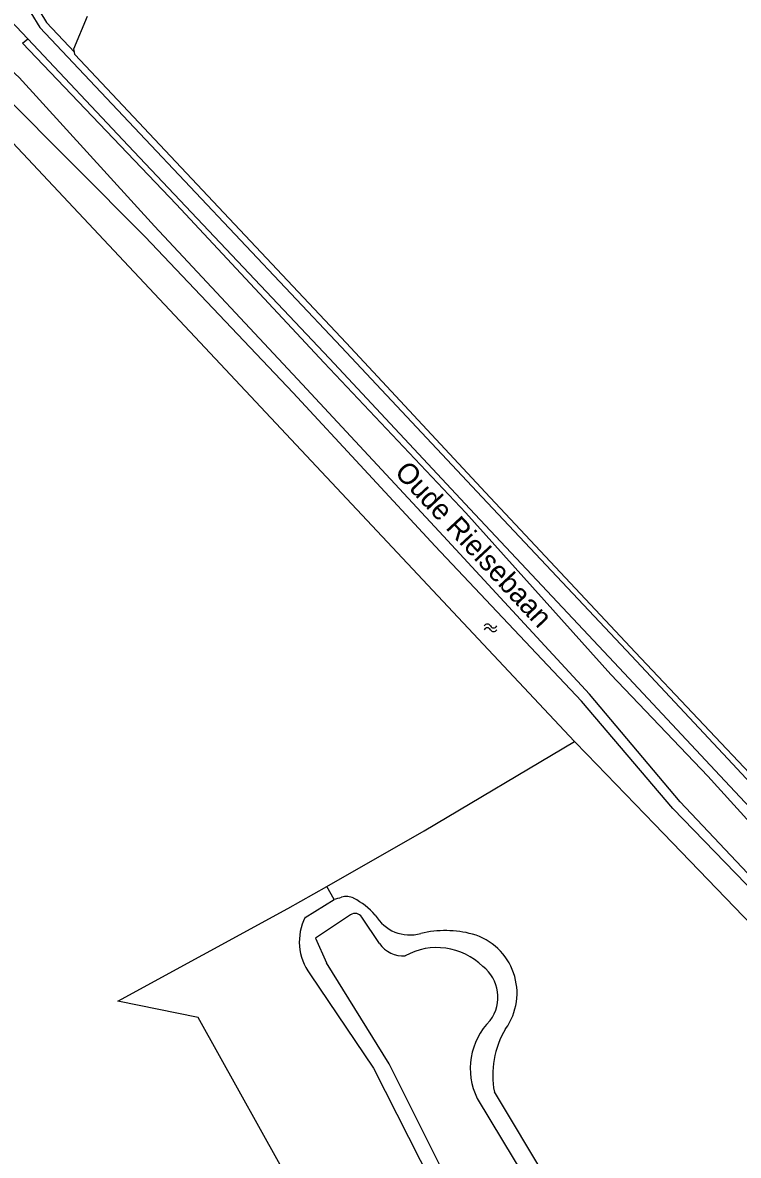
# Model space of a CAD drawing. Extents: x 126000 to 131009, y 393000 to 395500.
# Drawn here: x 129851.5 to 129938.2, y 394728 to 394865.1 of the extents above; entities that cross this region are included whole.
import ezdxf

# ---------------------------------------------------------------- set-up
doc = ezdxf.new("R2010")
doc.units = 0
for name, color, linetype in [('gg-afsc-draadraster', 7, 'Continuous'), ('gg-afsc-hekwerk', 7, 'Continuous'), ('gg-anno-openbare ruimte label', 7, 'Continuous'), ('gg-knt-bronhoudergrens', 7, 'Continuous'), ('gg-knt-onverhard', 7, 'Continuous'), ('gg-knt-verharding', 7, 'Continuous'), ('gg-kntw-bovenkant insteek waterloop', 7, 'Continuous'), ('gg-kntw-waterlijn', 7, 'Continuous'), ('gt-grn-groengrens NZ', 7, 'Continuous'), ('gt-symb-watersymbool', 7, 'Continuous')]:
    doc.layers.add(name, color=color, linetype=linetype)

# ---------------------------------------------------------------- blocks, each defined once
blk = doc.blocks.new('gt0-WA')
at = {"layer": 'gt-symb-watersymbool'}
for centre, start, end in [((-0.32, 0.02), 28.0725, 151.9275), ((0.43, 0.42), 208.0725, 331.9275), ((-0.32, -0.43), 28.0725, 151.9275), ((0.43, -0.03), 208.0725, 331.9275)]:
    blk.add_arc(centre, 0.425, start, end, dxfattribs=at)

msp = doc.modelspace()

# ---------------------------------------------------------------- linework, layer by layer
at = {"layer": 'gg-afsc-draadraster'}
msp.add_line((129919.81, 394776.58), (129918.33, 394778.11), dxfattribs=at)
for points in [[(129857.8, 394861.54), (129857.71, 394861.96), (129859.36, 394865.89)], [(129982.87, 394728.78), (129977.55, 394734.45), (129948.54, 394764.69), (129925.68, 394788.93), (129907.54, 394808.23), (129890.69, 394826.37), (129857.85, 394861.26), (129857.8, 394861.54)], [(130047.44, 394644.17), (129928, 394768.1), (129919.81, 394776.58)]]:
    msp.add_lwpolyline(points, dxfattribs=at)
at = {"layer": 'gg-afsc-hekwerk'}
msp.add_line((129918.33, 394778.11), (129846.71, 394854.4), dxfattribs=at)
at = {"layer": 'gg-knt-bronhoudergrens'}
msp.add_line((129889.22, 394759), (129888.34, 394760.55), dxfattribs=at)
for points in [[(129888.34, 394760.55), (129900.15, 394767.28), (129918.33, 394778.11)], [(129917.92, 394685.68), (129909.52, 394691.91), (129885.09, 394722.57), (129872.79, 394744.69), (129863.07, 394746.67), (129883.64, 394757.88), (129888.34, 394760.55)]]:
    msp.add_lwpolyline(points, dxfattribs=at)
at = {"layer": 'gg-knt-onverhard'}
for points in [[(130063.49, 394628.48), (130063.74, 394629.15), (130063.01, 394630.86), (130046.64, 394648.43), (130025.07, 394671.07), (130007.4, 394689.76), (129994.42, 394703.43), (129970.68, 394728.56), (129953.58, 394747.04), (129931.14, 394770.8), (129920.15, 394783.82), (129902.47, 394802.96), (129885.37, 394821.38), (129867.49, 394840.47), (129851.12, 394858.48), (129848.86, 394860.54), (129846.38, 394862.09), (129844.24, 394863.22), (129842.88, 394863.87)], [(130067.33, 394633.05), (130066.84, 394632.61), (130040.63, 394661.04), (130028.16, 394674.08), (130010.38, 394692.58), (129997.63, 394706.17), (129973.91, 394731.34), (129956.53, 394749.57), (129934.46, 394773.89), (129922.75, 394786.23), (129905.18, 394805.79), (129888.03, 394823.96), (129870.13, 394843.16), (129851.53, 394862.63), (129852.16, 394863.16)]]:
    msp.add_lwpolyline(points, dxfattribs=at)
at = {"layer": 'gg-knt-verharding'}
msp.add_line((129864.32, 394850.26), (129852.16, 394863.16), dxfattribs=at)
for points in [[(129852.16, 394863.16), (129850.07, 394865.37), (129847.54, 394867.71), (129845.87, 394868.08)], [(129852.67, 394868.04), (129852.55, 394867.77), (129852.53, 394866.31), (129853.59, 394864.52), (129865.73, 394851.71), (129890.08, 394825.88), (129907.16, 394807.68), (129925.24, 394788.47), (129936.89, 394776), (129959.08, 394752.22), (129976.51, 394733.6), (130000.01, 394708.71), (130012.98, 394694.73), (130030.31, 394676.24), (130051.58, 394653.06), (130074.32, 394629.35)], [(130042.3, 394660.18), (130028.8, 394674.77), (130011.4, 394693.51), (129998.61, 394707.24), (129975.01, 394732.26), (129935.35, 394774.59), (129923.76, 394787.01), (129905.67, 394806.29), (129888.66, 394824.46), (129864.32, 394850.26)]]:
    msp.add_lwpolyline(points, dxfattribs=at)
at = {"layer": 'gg-kntw-bovenkant insteek waterloop'}
for p, q in [((129885.71, 394756.82), (129889.22, 394759)), ((129926.05, 394706.82), (129908.63, 394735.68))]:
    msp.add_line(p, q, dxfattribs=at)
for points in [[(130047.44, 394644.17), (130047.91, 394644.63), (130024.51, 394670.5), (130006.66, 394689.15), (129993.6, 394702.28), (129953.01, 394746.53), (129930.23, 394769.98), (129919.18, 394782.99), (129901.45, 394801.74), (129884.29, 394820.33), (129866.34, 394839.2), (129849.05, 394856.6), (129846.71, 394854.4)], [(129886.3, 394749.98), (129894.01, 394738.57), (129903.88, 394719.09), (129914.06, 394702.55), (129920.5, 394692.07)]]:
    msp.add_lwpolyline(points, dxfattribs=at)
for centre, radius, start, end in [((129884.33, 394778.49), 20.09, 284.1036, 286.7813), ((129890.71, 394757.34), 2, 63.4166, 106.8051), ((129887.77, 394751.47), 8.56, 41.1055, 63.4414), ((129891.61, 394753.88), 6.59, 153.4679, 216.3184), ((129898.39, 394759.5), 4.81, 209.9233, 286.101), ((129902.67, 394742.33), 12.89, 75.0976, 103.1799), ((129903.96, 394747.64), 7.42, 324.4224, 74.1822), ((129919.2, 394737.74), 10.77, 148.7449, 191.0359)]:
    msp.add_arc(centre, radius, start, end, dxfattribs=at)
at = {"layer": 'gg-kntw-waterlijn'}
for p, q in [((129894.72, 394753.66), (129892.6, 394756.85)), ((129906.57, 394734.88), (129925.85, 394702.87))]:
    msp.add_line(p, q, dxfattribs=at)
for points in [[(129891.22, 394757.13), (129886.98, 394754.31), (129888.33, 394751.33)], [(129920.62, 394694.42), (129913.31, 394707.25), (129910.26, 394713.83), (129902.98, 394724.88), (129895.88, 394739.1), (129888.33, 394751.33)]]:
    msp.add_lwpolyline(points, dxfattribs=at)
for centre, radius, start, end in [((129891.77, 394756.29), 1, 33.5853, 123.5723), ((129897.58, 394755.63), 3.48, 214.6363, 274.437), ((129901.68, 394745.26), 7.9, 45.3312, 119.0634), ((129904.38, 394747.16), 4.69, 323.0577, 52.5133), ((129913.95, 394738.52), 8.23, 134.9668, 206.2245)]:
    msp.add_arc(centre, radius, start, end, dxfattribs=at)
at = {"layer": 'gt-grn-groengrens NZ'}
msp.add_lwpolyline([(129852.67, 394868.04), (129854.4, 394865.13), (129857.8, 394861.54)], dxfattribs=at)

# ---------------------------------------------------------------- block references
at = {"layer": 'gt-symb-watersymbool'}
msp.add_blockref('gt0-WA', (129908.11, 394791.87), dxfattribs=at)

# ---------------------------------------------------------------- texts
at = {"layer": 'gg-anno-openbare ruimte label'}
msp.add_text('Oude Rielsebaan', height=2.5, rotation=312.9, dxfattribs=at).set_placement((129896.44, 394810.6))

doc.saveas('drawing.dxf')
